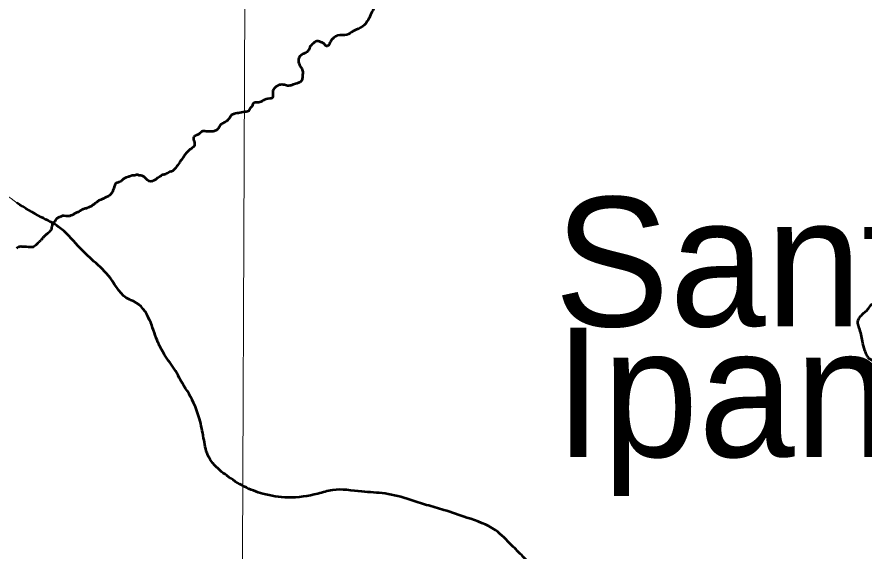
# Model space of a CAD drawing. Extents: x 553962 to 842807, y 8883888 to 9032388.
# Drawn here: x 806507 to 809783, y 9017448 to 9019514 of the extents above; entities that cross this region are included whole.
import ezdxf

# ---------------------------------------------------------------- set-up
doc = ezdxf.new("R2010")
doc.units = 0
doc.header["$LTSCALE"] = 200
doc.linetypes.add('LONG_DASH_SHORT_DASH', pattern=[9.9, 6, -1.2, 1.5, -1.2])
for name, color, linetype, lineweight in [('1', 7, 'Continuous', 13), ('24', 7, 'Continuous', 25), ('27', 7, 'Continuous', 13), ('28', 7, 'Continuous', 53), ('35', 7, 'Continuous', 13), ('7', 7, 'LONG_DASH_SHORT_DASH', 60)]:
    doc.layers.add(name, color=color, linetype=linetype, lineweight=lineweight)
doc.layers.add('41', color=7, linetype='Continuous')

msp = doc.modelspace()

# ---------------------------------------------------------------- linework, layer by layer
at = {"layer": '1'}
msp.add_lwpolyline([(807407.9, 9024181.2), (807374.4, 9016205.7), (807342.6, 9009044.9)], dxfattribs=at)
at = {"layer": '24', "lineweight": 53}
for points in [[(807106.2, 9018916.6), (807105.2, 9018916.5), (807102.9, 9018915.5), (807100.8, 9018915.3), (807099, 9018915), (807096.7, 9018914.2), (807088.1, 9018910.2), (807087, 9018908.9), (807086.3, 9018908.6), (807085.8, 9018908.1), (807082.8, 9018906.2), (807078.7, 9018905), (807076.3, 9018904), (807074.2, 9018903.4), (807071.6, 9018903.1), (807069.4, 9018902.6), (807067.2, 9018901.5), (807066.6, 9018901.1), (807065.3, 9018900.7), (807064.7, 9018899.9), (807059.6, 9018897.3), (807050.8, 9018891.2), (807045.1, 9018886.6), (807043.5, 9018884.8), (807041.5, 9018883.4), (807037, 9018880.8), (807034.8, 9018879.9), (807030, 9018878.2), (807027.6, 9018877.7), (807024.9, 9018877.7), (807018.4, 9018878.5), (807015.7, 9018879.7), (807011.8, 9018882.8), (807009.2, 9018884.5), (807005, 9018888.4), (807004.1, 9018889.3), (807003.7, 9018890.8), (807003.2, 9018891.1), (807003, 9018892), (807001.9, 9018893.1), (806999.3, 9018895.4), (806994.2, 9018897.9), (806991.3, 9018899.5), (806990.2, 9018899.9), (806985.8, 9018900.4), (806983.4, 9018900.2), (806980.1, 9018900.6), (806974, 9018902.9), (806971.7, 9018903.3), (806970.5, 9018903.3), (806969.2, 9018902.9), (806966.9, 9018902.3), (806964.5, 9018901.4), (806962.3, 9018900.8), (806957.5, 9018900.6), (806952.7, 9018900), (806945.7, 9018898.5), (806941.1, 9018897.2), (806938.5, 9018895.8), (806929.3, 9018892.8), (806924.5, 9018890.5), (806922, 9018889.6), (806920, 9018888.2), (806918.2, 9018886.5), (806916.3, 9018885), (806913, 9018881.4), (806910.8, 9018879.3), (806908.8, 9018878.1), (806906, 9018876.6), (806901.4, 9018874.6), (806898.9, 9018873.9), (806894.8, 9018872.7), (806892.4, 9018871.8), (806890.3, 9018870.6), (806887.4, 9018868.4), (806886.5, 9018866.6), (806885.5, 9018863.8), (806883.6, 9018856.4)], [(806883.6, 9018856.4), (806882.7, 9018854.2), (806881.5, 9018851.8), (806879.2, 9018844.8), (806878, 9018842.4), (806877.2, 9018840), (806877.2, 9018840), (806876.3, 9018837.7), (806873.7, 9018833.1), (806872, 9018830.6), (806868.2, 9018826.2), (806865.8, 9018824.1), (806861.6, 9018821.1), (806850.1, 9018815.2), (806847.5, 9018813.7), (806840.7, 9018810.6), (806838.1, 9018810), (806836.2, 9018809.1), (806831.1, 9018806.2), (806823.1, 9018803.3), (806822.9, 9018802.7), (806821.1, 9018801.3), (806819, 9018800), (806814.8, 9018796.6), (806810.5, 9018793.6), (806808.5, 9018791.8), (806804.4, 9018788.6), (806799.8, 9018785.9), (806795.7, 9018782.5), (806786.6, 9018777.6), (806784.2, 9018776.6), (806777.2, 9018774.4), (806774.7, 9018773.2), (806772.4, 9018772.7), (806770, 9018772.3), (806767.8, 9018771.7), (806763.4, 9018770.2), (806760.6, 9018769.1), (806758, 9018767.8), (806753.6, 9018764.8), (806751.1, 9018763.4), (806746.2, 9018760.1), (806743.8, 9018759.1), (806742.8, 9018759), (806738.5, 9018757.1), (806733.4, 9018754.7), (806728.4, 9018752.1), (806725.7, 9018750.3), (806720.6, 9018747.4), (806715.5, 9018745.3), (806710.2, 9018743.8), (806707.7, 9018743.8), (806705, 9018743.4), (806700.2, 9018743.3), (806697.4, 9018743.6), (806689.7, 9018744.9), (806685, 9018744.8), (806683.3, 9018744.6), (806677.6, 9018741.5), (806675.3, 9018740.5), (806672.8, 9018739.9), (806670.3, 9018739), (806668.1, 9018737.7), (806665.7, 9018736.2), (806663.3, 9018735.2), (806661.2, 9018733.6), (806658.9, 9018731.6), (806656, 9018727.9), (806653.3, 9018722.7), (806652.2, 9018721.9), (806651.8, 9018721.2), (806647.1, 9018717.8), (806644.7, 9018715.3), (806643.8, 9018710.9), (806642.9, 9018708.5), (806641.8, 9018703.9), (806641, 9018701.4), (806640.4, 9018699.2), (806640.2, 9018694.2), (806639.5, 9018692), (806638.4, 9018689.8), (806636.6, 9018687.1), (806634.8, 9018685.1), (806629.7, 9018679.8), (806626.8, 9018677.4), (806624.8, 9018675.6), (806622.7, 9018674), (806620.5, 9018672.1), (806616.5, 9018668.9), (806614.3, 9018666.7), (806612.2, 9018665.1), (806610.2, 9018663.4), (806608.6, 9018661.1), (806606.9, 9018658.5), (806605, 9018656.5), (806603.2, 9018653.7), (806601.3, 9018651.3), (806598.9, 9018648.8), (806596.1, 9018646.6), (806594.3, 9018644.3), (806587.8, 9018638.9)], [(806587.8, 9018638.9), (806587.8, 9018638.9), (806581.5, 9018633), (806581.6, 9018632.4), (806580.3, 9018631.1), (806573.4, 9018625.3), (806570.2, 9018623.8), (806568.5, 9018623.2), (806568.5, 9018623.2), (806565.4, 9018622.7), (806564.3, 9018623.1), (806562.3, 9018623), (806556.2, 9018623.8), (806551.9, 9018623.5), (806543.4, 9018624.2), (806534.7, 9018624.3), (806532.7, 9018624.5)], [(806532.7, 9018624.5), (806528.4, 9018625.2), (806526.2, 9018625.2), (806522, 9018625.3), (806517.7, 9018624.7), (806515.4, 9018624.2), (806513.4, 9018623.7), (806511.3, 9018622.7), (806507, 9018619.6), (806505.5, 9018617.8)]]:
    msp.add_lwpolyline(points, dxfattribs=at)
for points in [[(808227.9, 9019936.7), (808215, 9019918.8), (808183.1, 9019882.8), (808141.2, 9019830), (808110.2, 9019792.1), (808091.3, 9019748.2), (808056.4, 9019692.3), (807980.4, 9019614.6), (807951.2, 9019597.3), (807924.2, 9019581.3), (807900, 9019563.7), (807882.7, 9019539.4), (807871.4, 9019515.8), (807858.1, 9019491.2), (807844.8, 9019478.2), (807807.5, 9019458.6), (807782.3, 9019445.3), (807747, 9019441.7), (807731.7, 9019432.7)], [(807732.2, 9019433), (807726.7, 9019429), (807722.1, 9019423.5), (807716.2, 9019411.1), (807711.3, 9019404), (807705.4, 9019400.9), (807700.8, 9019403.7), (807695.8, 9019409.2), (807686.8, 9019414.6), (807667.2, 9019419.8), (807658.7, 9019416.6), (807650.7, 9019409.6), (807639.6, 9019397.4), (807638, 9019391.7), (807631.9, 9019382), (807624.5, 9019375.2), (807615.8, 9019371.5), (807601.6, 9019362.2), (807596.4, 9019351.2), (807595.3, 9019342.3)], [(807595.3, 9019342.3), (807599.3, 9019329), (807608.2, 9019314), (807611.9, 9019305.3), (807611.9, 9019290.9), (807611, 9019282.6), (807609, 9019269.8), (807601.8, 9019261.5), (807589.2, 9019257), (807570.5, 9019250.4), (807557.2, 9019247.1), (807541.3, 9019250.9), (807521.5, 9019250.7), (807508.2, 9019243), (807497, 9019228.7), (807496.4, 9019221.5), (807497.2, 9019209.7), (807494.6, 9019200.1), (807484.8, 9019198), (807458.7, 9019190.8), (807442.4, 9019182.9), (807428, 9019182.7), (807421, 9019178.8), (807416.2, 9019169.2), (807407, 9019157.4), (807402, 9019149.8), (807393.7, 9019147.4), (807369.6, 9019142.8), (807347.1, 9019139.2), (807336, 9019133.5), (807328.4, 9019122.6), (807318.8, 9019111.5), (807305.3, 9019103.2), (807293.1, 9019094.7), (807284.8, 9019081.4), (807276.1, 9019074.2), (807261.9, 9019070.5), (807244.9, 9019070.6), (807233, 9019072.1), (807225.3, 9019072.5), (807218.3, 9019067.3), (807210.3, 9019061), (807199.8, 9019056), (807190.2, 9019048.3), (807189.2, 9019041.4), (807193.1, 9019029.3), (807192.2, 9019013.8), (807185, 9019007.3), (807173.2, 9018998.2), (807162.6, 9018988.1), (807153, 9018975.7), (807143.2, 9018961.3), (807130.7, 9018943.3), (807119.6, 9018929.1), (807109, 9018916.9)], [(810053.5, 9018065.1), (810032.3, 9018064.6), (810005.9, 9018061.1), (809986.5, 9018061.4), (809972.6, 9018067.2), (809954.6, 9018074.4), (809945.8, 9018080.8), (809940.1, 9018085.8), (809932.8, 9018095.6), (809923.5, 9018104.3), (809916.6, 9018116.5), (809906.4, 9018125.2), (809902.3, 9018127.6), (809898, 9018134.9), (809894.8, 9018137.8), (809889.6, 9018139.8), (809884.3, 9018147.9), (809880.6, 9018152.9), (809871.6, 9018158.7), (809867.5, 9018163), (809862.6, 9018168.3), (809859.4, 9018170.3), (809855.9, 9018166.8), (809851, 9018167.4), (809838.5, 9018172.6), (809830.1, 9018176.1), (809811.2, 9018186.8), (809801.9, 9018193.2), (809793.5, 9018206.3), (809786.6, 9018223.1), (809777, 9018260.3), (809772.1, 9018285.2), (809764.2, 9018310.8), (809759.3, 9018328.9), (809759.3, 9018337.3), (809764.5, 9018348.3), (809775.5, 9018362.6), (809789.2, 9018374.7), (809799.6, 9018386.1), (809813.5, 9018402.3), (809830.1, 9018413.1), (809842.8, 9018422.1), (809848.1, 9018428.5), (809851.3, 9018443.5), (809851.3, 9018456.3), (809849.8, 9018464.7), (809848.1, 9018490.3), (809845.2, 9018510.3), (809848.7, 9018530.6), (809849.8, 9018547.8), (809856.5, 9018560), (809866.1, 9018570.1), (809876.8, 9018578.5), (809882, 9018587.8), (809882.3, 9018600.6)]]:
    msp.add_spline(points, degree=3, dxfattribs=at)
at = {"layer": '24'}
for points in [[(808227.9, 9019936.7), (808215, 9019918.8), (808183.1, 9019882.8), (808141.2, 9019830), (808110.2, 9019792.1), (808091.3, 9019748.2), (808056.4, 9019692.3), (807980.4, 9019614.6), (807951.2, 9019597.3), (807924.2, 9019581.3), (807900, 9019563.7), (807882.7, 9019539.4), (807871.4, 9019515.8), (807858.1, 9019491.2), (807844.8, 9019478.2), (807807.5, 9019458.6), (807782.3, 9019445.3), (807747, 9019441.7), (807731.7, 9019432.7)], [(807732.2, 9019433), (807726.7, 9019429), (807722.1, 9019423.5), (807716.2, 9019411.1), (807711.3, 9019404), (807705.4, 9019400.9), (807700.8, 9019403.7), (807695.8, 9019409.2), (807686.8, 9019414.6), (807667.2, 9019419.8), (807658.7, 9019416.6), (807650.7, 9019409.6), (807639.6, 9019397.4), (807638, 9019391.7), (807631.9, 9019382), (807624.5, 9019375.2), (807615.8, 9019371.5), (807601.6, 9019362.2), (807596.4, 9019351.2), (807595.3, 9019342.3)], [(807595.3, 9019342.3), (807599.3, 9019329), (807608.2, 9019314), (807611.9, 9019305.3), (807611.9, 9019290.9), (807611, 9019282.6), (807609, 9019269.8), (807601.8, 9019261.5), (807589.2, 9019257), (807570.5, 9019250.4), (807557.2, 9019247.1), (807541.3, 9019250.9), (807521.5, 9019250.7), (807508.2, 9019243), (807497, 9019228.7), (807496.4, 9019221.5), (807497.2, 9019209.7), (807494.6, 9019200.1), (807484.8, 9019198), (807458.7, 9019190.8), (807442.4, 9019182.9), (807428, 9019182.7), (807421, 9019178.8), (807416.2, 9019169.2), (807407, 9019157.4), (807402, 9019149.8), (807393.7, 9019147.4), (807369.6, 9019142.8), (807347.1, 9019139.2), (807336, 9019133.5), (807328.4, 9019122.6), (807318.8, 9019111.5), (807305.3, 9019103.2), (807293.1, 9019094.7), (807284.8, 9019081.4), (807276.1, 9019074.2), (807261.9, 9019070.5), (807244.9, 9019070.6), (807233, 9019072.1), (807225.3, 9019072.5), (807218.3, 9019067.3), (807210.3, 9019061), (807199.8, 9019056), (807190.2, 9019048.3), (807189.2, 9019041.4), (807193.1, 9019029.3), (807192.2, 9019013.8), (807185, 9019007.3), (807173.2, 9018998.2), (807162.6, 9018988.1), (807153, 9018975.7), (807143.2, 9018961.3), (807130.7, 9018943.3), (807119.6, 9018929.1), (807109, 9018916.9)]]:
    msp.add_spline(points, degree=3, dxfattribs=at)
at = {"layer": '24', "lineweight": 53}
msp.add_open_spline([(807109, 9018917), (807108.2, 9018916.8), (807107.2, 9018916.7), (807106.2, 9018916.6)], degree=3, dxfattribs=at)
at = {"layer": '27'}
for points in [[(805362.7, 9019492.1), (805376.2, 9019482.3), (805440.8, 9019418.4), (805494, 9019355.9), (805589.2, 9019302.1), (805669.3, 9019278.9), (805756.9, 9019241.6), (805871.3, 9019201.7), (805995.8, 9019149.1), (806049.1, 9019104.4), (806160.8, 9019054.3), (806239.5, 9018999.3), (806279.9, 9018943.2), (806339.5, 9018903.5), (806415.7, 9018858.7), (806507, 9018794.7)], [(806507, 9018794.7), (806601, 9018739.7), (806669.5, 9018701.2), (806743, 9018628.4), (806805, 9018568.4), (806868.3, 9018503.3), (806941.7, 9018420.3), (806958.2, 9018413.9), (807020.2, 9018341.2), (807049.1, 9018263.5), (807078, 9018207.4), (807119.7, 9018144.9), (807139.9, 9018109.2), (807190.3, 9018021.3), (807212.9, 9017958.9), (807229, 9017885.1), (807245.2, 9017818.9), (807292, 9017760.2), (807318.6, 9017739.7), (807385.8, 9017697.5), (807458.3, 9017669.2), (807555, 9017654.8), (807671, 9017669.6), (807727.1, 9017683.3), (807840.4, 9017677.8), (807930.8, 9017669.8), (808027.4, 9017646.5), (808091, 9017625.9), (808158.4, 9017606.5), (808247.3, 9017576.9), (808357.9, 9017528.2), (808421.2, 9017469.4), (808464.2, 9017426), (808523.7, 9017350.7), (808526.1, 9017346.9)]]:
    msp.add_spline(points, degree=3, dxfattribs=at)
at = {"layer": '28'}
msp.add_spline([(808526.1, 9017346.9), (808523.7, 9017350.7), (808464.2, 9017426), (808421.2, 9017469.4), (808357.9, 9017528.2), (808247.3, 9017576.9), (808158.4, 9017606.5), (808091, 9017625.9), (808027.4, 9017646.5), (807930.8, 9017669.8), (807840.4, 9017677.8), (807727.1, 9017683.3), (807671, 9017669.6), (807555, 9017654.8), (807458.3, 9017669.2), (807385.8, 9017697.5), (807318.6, 9017739.7), (807292, 9017760.2), (807245.2, 9017818.9), (807229, 9017885.1), (807212.9, 9017958.9), (807190.3, 9018021.3), (807139.9, 9018109.2), (807119.7, 9018144.9), (807078, 9018207.4), (807049.1, 9018263.5), (807020.2, 9018341.2), (806958.2, 9018413.9), (806941.7, 9018420.3), (806868.3, 9018503.3), (806805, 9018568.4), (806743, 9018628.4), (806669.5, 9018701.2), (806601, 9018739.7), (806507, 9018794.7)], degree=3, dxfattribs=at)
at = {"layer": '35'}
for points in [[(805362.7, 9019492.1), (805376.2, 9019482.3), (805440.8, 9019418.4), (805494, 9019355.9), (805589.2, 9019302.1), (805669.3, 9019278.9), (805756.9, 9019241.6), (805871.3, 9019201.7), (805995.8, 9019149.1), (806049.1, 9019104.4), (806160.8, 9019054.3), (806239.5, 9018999.3), (806279.9, 9018943.2), (806339.5, 9018903.5), (806415.7, 9018858.7), (806507, 9018794.7)], [(806507, 9018794.7), (806601, 9018739.7), (806669.5, 9018701.2), (806743, 9018628.4), (806805, 9018568.4), (806868.3, 9018503.3), (806941.7, 9018420.3), (806958.2, 9018413.9), (807020.2, 9018341.2), (807049.1, 9018263.5), (807078, 9018207.4), (807119.7, 9018144.9), (807139.9, 9018109.2), (807190.3, 9018021.3), (807212.9, 9017958.9), (807229, 9017885.1), (807245.2, 9017818.9), (807292, 9017760.2), (807318.6, 9017739.7), (807385.8, 9017697.5), (807458.3, 9017669.2), (807555, 9017654.8), (807671, 9017669.6), (807727.1, 9017683.3), (807840.4, 9017677.8), (807930.8, 9017669.8), (808027.4, 9017646.5), (808091, 9017625.9), (808158.4, 9017606.5), (808247.3, 9017576.9), (808357.9, 9017528.2), (808421.2, 9017469.4), (808464.2, 9017426), (808523.7, 9017350.7), (808526.1, 9017346.9)]]:
    msp.add_spline(points, degree=3, dxfattribs=at)
at = {"layer": '7'}
msp.add_spline([(809268.5, 9020732.5), (809348.4, 9020701.2), (809414.4, 9020666.5), (809442.2, 9020635.2), (809459.6, 9020604), (809473.5, 9020555.3), (809487.4, 9020524), (809515.2, 9020482.3), (809543, 9020440.7), (809581.2, 9020416.3), (809616, 9020385.1), (809650.7, 9020346.8), (809699.3, 9020246.1), (809741, 9020162.7), (809772.3, 9020093.2), (809807.1, 9020041.1), (809852.2, 9020020.2), (809890.4, 9020006.3), (809935.6, 9019971.6), (809966.9, 9019950.8), (809991.2, 9019954.2), (810012, 9019926.4), (810039.8, 9019891.7), (810098.9, 9019804.8), (810144.1, 9019770.1), (810175.3, 9019724.9), (810196.2, 9019676.3), (810224.5, 9019648.2), (810258.9, 9019636.3), (810263.2, 9019622.5), (810268.9, 9019605.3), (810270.8, 9019556.6), (810265.7, 9019547.7), (810248.4, 9019503.6), (810258.7, 9019492.1), (810285.6, 9019459.2), (810299.4, 9019448.2), (810314.3, 9019412.2), (810321.3, 9019332.3), (810328.2, 9019283.7), (810341.9, 9019253.3), (810362.9, 9019231.9), (810351.9, 9019189.9), (810345.2, 9019174.1), (810320.9, 9019149.3), (810298.5, 9019108.8), (810309.9, 9019080.1), (810356.2, 9019109.7), (810433, 9019171.8), (810448.3, 9019187), (810508.9, 9019226.6), (810581.9, 9019292.5), (810621, 9019316.3), (810682.6, 9019318.4), (810724.3, 9019318.4)], degree=3, dxfattribs=at)

# ---------------------------------------------------------------- texts
at = {"layer": '41'}
for s, p in [('Santana do', (808584.9, 9018317.1)), ('Ipanema', (808584.9, 9017812.1))]:
    msp.add_text(s, height=500, dxfattribs=at).set_placement(p)

doc.saveas('drawing.dxf')
